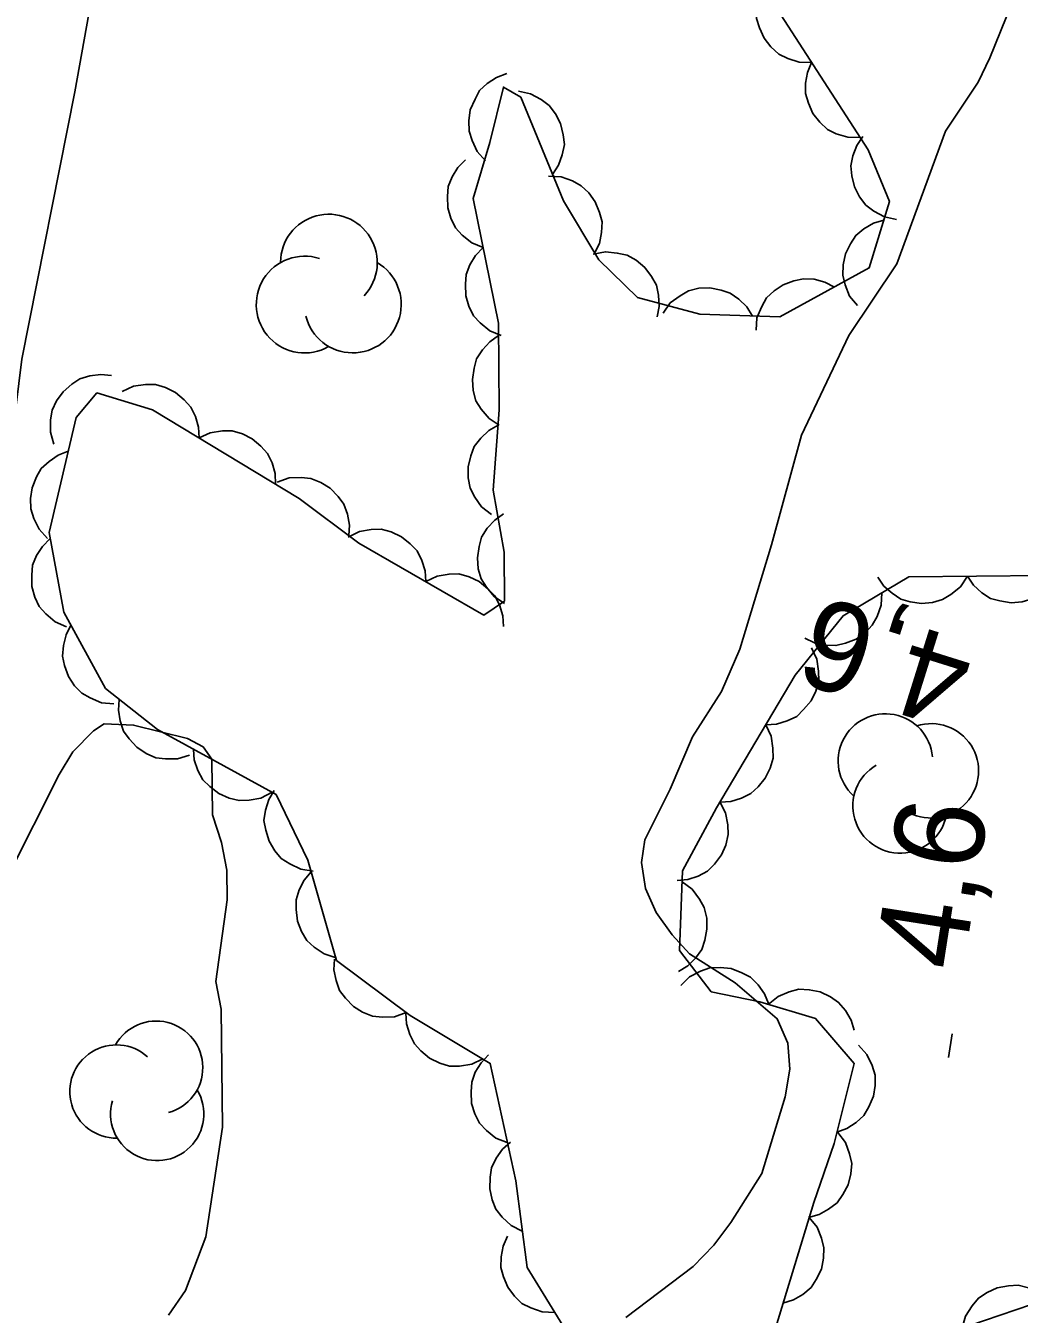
# Model space of a CAD drawing. Extents: x 282461 to 284471, y 5554090 to 5557646.
# Drawn here: x 283286.66 to 283319.9, y 5556254.38 to 5556297.47 of the extents above; entities that cross this region are included whole.
import ezdxf

# ---------------------------------------------------------------- set-up
doc = ezdxf.new("R2010")
doc.units = 0
for name, color, linetype in [('Niveau 2', 7, 'Continuous'), ('Niveau 22', 7, 'Continuous'), ('Niveau 3', 7, 'Continuous'), ('Niveau 44', 7, 'Continuous')]:
    doc.layers.add(name, color=color, linetype=linetype)

msp = doc.modelspace()

# ---------------------------------------------------------------- linework, layer by layer
at = {"layer": 'Niveau 2'}
for points in [[(283319.65, 5556298.21), (283318.91, 5556296.4), (283318.52, 5556295.58), (283317.43, 5556293.94), (283315.8, 5556289.51), (283314.2, 5556287.11), (283312.61, 5556283.78), (283311.61, 5556280.11), (283310.55, 5556276.62), (283309.93, 5556275.21), (283308.96, 5556273.69), (283308.22, 5556271.94), (283307.37, 5556270.25), (283307.26, 5556269.49), (283307.39, 5556268.62), (283307.75, 5556267.81), (283308.28, 5556267.07), (283308.87, 5556266.43), (283310.39, 5556265.46), (283311.8, 5556264.26), (283312.15, 5556263.45), (283312.22, 5556262.58), (283312.06, 5556261.65), (283311.28, 5556259.09), (283310.25, 5556257.45), (283309.68, 5556256.69)], [(283291.44, 5556254.35), (283292.01, 5556255.17), (283292.69, 5556256.97), (283293.24, 5556260.64), (283293.2, 5556264.58), (283293.02, 5556265.51), (283293.4, 5556268.24), (283293.39, 5556269.23), (283293.21, 5556270.16), (283292.91, 5556271.08), (283292.89, 5556272.94), (283292.6, 5556273.35), (283292.07, 5556273.63), (283290.27, 5556274.08), (283289.28, 5556274.13), (283288.93, 5556273.89), (283288.24, 5556273.19), (283287.78, 5556272.43), (283286.07, 5556269.04)], [(283309.68, 5556256.69), (283308.99, 5556255.98), (283306.74, 5556254.27)]]:
    msp.add_lwpolyline(points, dxfattribs=at)
at = {"layer": 'Niveau 22'}
msp.add_lwpolyline([(283293.76, 5556360.47), (283292.59, 5556351.16), (283291.47, 5556338.14), (283290.88, 5556329.74), (283290.14, 5556314.83), (283289.98, 5556309.14), (283289.37, 5556301.23), (283288.3, 5556295.26), (283286.53, 5556286.32), (283284.69, 5556271.49), (283282.36, 5556261.16), (283281.03, 5556255.91), (283279.39, 5556248.96), (283277.16, 5556241.39), (283275.04, 5556233.81), (283272.91, 5556225.58), (283269.79, 5556214.51), (283267.54, 5556208.21)], dxfattribs=at)
at = {"layer": 'Niveau 3'}
msp.add_line((283317.53, 5556262.97), (283317.65, 5556263.76), dxfattribs=at)
at = {"layer": 'Niveau 44'}
for points in [[(283287.44, 5556280.52), (283288.35, 5556284.37), (283289.04, 5556285.19), (283290.9, 5556284.63), (283295.81, 5556281.66), (283297.8, 5556280.17), (283301.99, 5556277.76), (283302.68, 5556278.23), (283302.66, 5556279.86), (283302.3, 5556281.94), (283302.5, 5556284.62), (283302.48, 5556287.52), (283301.63, 5556291.69), (283302.19, 5556293.56), (283302.64, 5556295.42), (283303.22, 5556295.08), (283304.65, 5556291.61), (283305.83, 5556289.64), (283307.12, 5556288.38), (283309.21, 5556287.82), (283311.89, 5556287.73), (283314.87, 5556289.37), (283315.55, 5556291.59), (283314.84, 5556293.32), (283311.18, 5556298.98)], [(283312.95, 5556296.24), (283312.53, 5556296.25), (283312.15, 5556296.38), (283311.85, 5556296.52), (283311.59, 5556296.76), (283311.36, 5556297.05), (283311.21, 5556297.4), (283311.11, 5556297.71), (283311.12, 5556298.07), (283311.18, 5556298.43), (283311.32, 5556298.76)], [(283314.58, 5556293.73), (283314.16, 5556293.74), (283313.77, 5556293.86), (283313.48, 5556294), (283313.22, 5556294.24), (283312.99, 5556294.53), (283312.84, 5556294.88), (283312.74, 5556295.2), (283312.74, 5556295.55), (283312.81, 5556295.91), (283312.95, 5556296.24)], [(283302.04, 5556292.95), (283301.76, 5556293.26), (283301.59, 5556293.63), (283301.49, 5556293.94), (283301.48, 5556294.29), (283301.53, 5556294.66), (283301.69, 5556295.01), (283301.84, 5556295.3), (283302.1, 5556295.54), (283302.41, 5556295.74), (283302.75, 5556295.87)], [(283303.14, 5556295.28), (283303.55, 5556295.19), (283303.9, 5556295), (283304.17, 5556294.8), (283304.38, 5556294.52), (283304.55, 5556294.2), (283304.64, 5556293.82), (283304.68, 5556293.5), (283304.61, 5556293.15), (283304.48, 5556292.81), (283304.28, 5556292.5)], [(283315.79, 5556290.99), (283315.39, 5556291.08), (283315.03, 5556291.27), (283314.76, 5556291.47), (283314.55, 5556291.75), (283314.38, 5556292.08), (283314.3, 5556292.45), (283314.26, 5556292.78), (283314.33, 5556293.12), (283314.46, 5556293.47), (283314.66, 5556293.77)], [(283301.96, 5556290.05), (283301.58, 5556290.21), (283301.26, 5556290.47), (283301.04, 5556290.71), (283300.88, 5556291.03), (283300.78, 5556291.38), (283300.77, 5556291.76), (283300.79, 5556292.09), (283300.92, 5556292.42), (283301.11, 5556292.73), (283301.37, 5556292.99)], [(283304.15, 5556292.44), (283304.57, 5556292.42), (283304.95, 5556292.28), (283305.24, 5556292.12), (283305.5, 5556291.88), (283305.71, 5556291.58), (283305.85, 5556291.22), (283305.94, 5556290.91), (283305.92, 5556290.56), (283305.85, 5556290.19), (283305.69, 5556289.87)], [(283314.48, 5556288.11), (283314.22, 5556288.43), (283314.07, 5556288.81), (283313.99, 5556289.13), (283314, 5556289.48), (283314.08, 5556289.84), (283314.25, 5556290.18), (283314.43, 5556290.46), (283314.7, 5556290.68), (283315.02, 5556290.87), (283315.36, 5556290.97)], [(283302.56, 5556287.11), (283302.18, 5556287.27), (283301.86, 5556287.53), (283301.64, 5556287.77), (283301.48, 5556288.09), (283301.38, 5556288.44), (283301.37, 5556288.83), (283301.39, 5556289.15), (283301.52, 5556289.48), (283301.71, 5556289.79), (283301.96, 5556290.05)], [(283305.64, 5556289.83), (283306.05, 5556289.91), (283306.45, 5556289.87), (283306.78, 5556289.8), (283307.08, 5556289.63), (283307.37, 5556289.39), (283307.59, 5556289.08), (283307.76, 5556288.8), (283307.83, 5556288.46), (283307.85, 5556288.08), (283307.78, 5556287.73)], [(283307.98, 5556287.86), (283308.22, 5556288.2), (283308.55, 5556288.44), (283308.83, 5556288.61), (283309.18, 5556288.69), (283309.54, 5556288.7), (283309.92, 5556288.63), (283310.23, 5556288.53), (283310.52, 5556288.33), (283310.78, 5556288.07), (283310.97, 5556287.76)], [(283311.09, 5556287.29), (283311.12, 5556287.7), (283311.28, 5556288.08), (283311.44, 5556288.37), (283311.7, 5556288.61), (283312, 5556288.81), (283312.36, 5556288.94), (283312.68, 5556289.01), (283313.03, 5556288.99), (283313.39, 5556288.9), (283313.71, 5556288.73)], [(283302.5, 5556284.11), (283302.16, 5556284.34), (283301.9, 5556284.65), (283301.72, 5556284.93), (283301.63, 5556285.27), (283301.6, 5556285.64), (283301.66, 5556286.02), (283301.74, 5556286.33), (283301.94, 5556286.63), (283302.19, 5556286.9), (283302.48, 5556287.11)], [(283287.6, 5556283.48), (283287.49, 5556283.88), (283287.49, 5556284.29), (283287.54, 5556284.61), (283287.69, 5556284.93), (283287.91, 5556285.23), (283288.2, 5556285.48), (283288.47, 5556285.66), (283288.81, 5556285.76), (283289.17, 5556285.81), (283289.53, 5556285.77)], [(283289.89, 5556285.24), (283290.27, 5556285.42), (283290.67, 5556285.47), (283291, 5556285.47), (283291.34, 5556285.37), (283291.67, 5556285.21), (283291.96, 5556284.96), (283292.18, 5556284.72), (283292.34, 5556284.4), (283292.44, 5556284.05), (283292.46, 5556283.69)], [(283292.46, 5556283.69), (283292.83, 5556283.86), (283293.24, 5556283.92), (283293.57, 5556283.92), (283293.91, 5556283.82), (283294.24, 5556283.66), (283294.53, 5556283.41), (283294.75, 5556283.17), (283294.9, 5556282.85), (283295, 5556282.5), (283295.02, 5556282.14)], [(283302.24, 5556281.12), (283301.91, 5556281.38), (283301.68, 5556281.71), (283301.53, 5556282.01), (283301.46, 5556282.35), (283301.46, 5556282.72), (283301.55, 5556283.09), (283301.66, 5556283.4), (283301.88, 5556283.68), (283302.15, 5556283.93), (283302.46, 5556284.11)], [(283287.39, 5556280.32), (283287.11, 5556280.63), (283286.93, 5556280.99), (283286.83, 5556281.31), (283286.82, 5556281.66), (283286.88, 5556282.02), (283287.02, 5556282.38), (283287.18, 5556282.66), (283287.44, 5556282.9), (283287.75, 5556283.11), (283288.08, 5556283.24)], [(283295.07, 5556282.21), (283295.47, 5556282.35), (283295.87, 5556282.36), (283296.2, 5556282.33), (283296.53, 5556282.2), (283296.84, 5556282.01), (283297.11, 5556281.73), (283297.3, 5556281.47), (283297.42, 5556281.14), (283297.49, 5556280.77), (283297.47, 5556280.42)], [(283302.68, 5556278.15), (283302.33, 5556278.38), (283302.07, 5556278.69), (283301.9, 5556278.97), (283301.8, 5556279.31), (283301.77, 5556279.68), (283301.83, 5556280.06), (283301.91, 5556280.37), (283302.1, 5556280.67), (283302.35, 5556280.94), (283302.64, 5556281.15)], [(283304.72, 5556253.86), (283303.43, 5556255.94), (283303.05, 5556258.84), (283302.2, 5556262.77), (283299.52, 5556264.37), (283297.06, 5556266.21), (283296.1, 5556269.56), (283295.04, 5556271.76), (283291.07, 5556273.93), (283289.33, 5556275.31), (283287.93, 5556277.86), (283287.44, 5556280.52)], [(283297.45, 5556280.37), (283297.82, 5556280.56), (283298.22, 5556280.62), (283298.55, 5556280.63), (283298.89, 5556280.54), (283299.23, 5556280.38), (283299.52, 5556280.14), (283299.75, 5556279.91), (283299.91, 5556279.59), (283300.02, 5556279.24), (283300.04, 5556278.88)], [(283288.02, 5556277.37), (283287.64, 5556277.54), (283287.33, 5556277.8), (283287.11, 5556278.05), (283286.96, 5556278.36), (283286.86, 5556278.72), (283286.86, 5556279.1), (283286.89, 5556279.43), (283287.02, 5556279.75), (283287.22, 5556280.06), (283287.48, 5556280.32)], [(283300.04, 5556278.88), (283300.42, 5556279.06), (283300.82, 5556279.13), (283301.15, 5556279.14), (283301.49, 5556279.04), (283301.83, 5556278.89), (283302.12, 5556278.64), (283302.35, 5556278.41), (283302.51, 5556278.1), (283302.62, 5556277.74), (283302.64, 5556277.38)], [(283320.73, 5556279.08), (283316.2, 5556279.04), (283314, 5556277.74), (283312.4, 5556275.75), (283309.77, 5556271.31), (283308.63, 5556269.21), (283308.53, 5556266.54), (283309.59, 5556265.16), (283311.22, 5556264.83), (283313.08, 5556264.27), (283314.37, 5556262.77), (283313.7, 5556260.09), (283313.02, 5556258.12), (283311.67, 5556253.69)], [(283318.16, 5556279.06), (283317.93, 5556278.71), (283317.61, 5556278.45), (283317.33, 5556278.28), (283316.99, 5556278.18), (283316.63, 5556278.15), (283316.25, 5556278.21), (283315.93, 5556278.29), (283315.64, 5556278.49), (283315.36, 5556278.73), (283315.16, 5556279.03)], [(283321.16, 5556279.08), (283320.93, 5556278.74), (283320.61, 5556278.48), (283320.33, 5556278.3), (283319.99, 5556278.21), (283319.63, 5556278.17), (283319.25, 5556278.24), (283318.93, 5556278.32), (283318.64, 5556278.51), (283318.36, 5556278.76), (283318.16, 5556279.06)], [(283315.3, 5556278.51), (283315.28, 5556278.09), (283315.14, 5556277.71), (283314.98, 5556277.42), (283314.74, 5556277.17), (283314.44, 5556276.96), (283314.08, 5556276.82), (283313.76, 5556276.74), (283313.41, 5556276.75), (283313.05, 5556276.83), (283312.72, 5556276.99)], [(283289.61, 5556274.79), (283289.2, 5556274.83), (283288.82, 5556274.99), (283288.54, 5556275.15), (283288.29, 5556275.4), (283288.09, 5556275.71), (283287.96, 5556276.07), (283287.89, 5556276.39), (283287.92, 5556276.74), (283288.01, 5556277.1), (283288.17, 5556277.42)], [(283312.95, 5556276.67), (283313.12, 5556276.29), (283313.18, 5556275.89), (283313.19, 5556275.56), (283313.09, 5556275.22), (283312.93, 5556274.89), (283312.68, 5556274.6), (283312.45, 5556274.37), (283312.13, 5556274.22), (283311.78, 5556274.11), (283311.42, 5556274.09)], [(283292.14, 5556273.08), (283291.74, 5556272.95), (283291.34, 5556272.95), (283291.01, 5556272.99), (283290.69, 5556273.13), (283290.38, 5556273.34), (283290.12, 5556273.62), (283289.93, 5556273.88), (283289.82, 5556274.22), (283289.76, 5556274.58), (283289.79, 5556274.94)], [(283311.42, 5556274.09), (283311.6, 5556273.71), (283311.65, 5556273.31), (283311.66, 5556272.98), (283311.56, 5556272.64), (283311.4, 5556272.31), (283311.16, 5556272.02), (283310.92, 5556271.79), (283310.6, 5556271.64), (283310.25, 5556271.53), (283309.89, 5556271.51)], [(283294.9, 5556271.84), (283294.53, 5556271.64), (283294.13, 5556271.57), (283293.8, 5556271.56), (283293.46, 5556271.64), (283293.12, 5556271.79), (283292.82, 5556272.03), (283292.59, 5556272.25), (283292.42, 5556272.56), (283292.3, 5556272.92), (283292.27, 5556273.27)], [(283296.27, 5556269.2), (283295.86, 5556269.26), (283295.49, 5556269.44), (283295.21, 5556269.62), (283294.99, 5556269.88), (283294.8, 5556270.2), (283294.69, 5556270.57), (283294.63, 5556270.89), (283294.68, 5556271.24), (283294.79, 5556271.59), (283294.97, 5556271.9)], [(283309.88, 5556271.52), (283310.07, 5556271.15), (283310.15, 5556270.75), (283310.16, 5556270.42), (283310.08, 5556270.07), (283309.93, 5556269.74), (283309.7, 5556269.43), (283309.47, 5556269.2), (283309.16, 5556269.03), (283308.81, 5556268.92), (283308.45, 5556268.88)], [(283297.04, 5556266.3), (283296.64, 5556266.43), (283296.31, 5556266.66), (283296.06, 5556266.88), (283295.88, 5556267.18), (283295.75, 5556267.53), (283295.71, 5556267.91), (283295.71, 5556268.24), (283295.81, 5556268.57), (283295.98, 5556268.9), (283296.21, 5556269.18)], [(283308.62, 5556268.84), (283308.95, 5556268.59), (283309.2, 5556268.26), (283309.36, 5556267.98), (283309.44, 5556267.63), (283309.45, 5556267.26), (283309.38, 5556266.89), (283309.28, 5556266.58), (283309.07, 5556266.29), (283308.81, 5556266.03), (283308.5, 5556265.84)], [(283299.39, 5556264.47), (283299, 5556264.33), (283298.59, 5556264.31), (283298.26, 5556264.35), (283297.93, 5556264.48), (283297.62, 5556264.67), (283297.36, 5556264.95), (283297.16, 5556265.21), (283297.04, 5556265.54), (283296.97, 5556265.9), (283296.99, 5556266.26)], [(283308.57, 5556265.37), (283308.87, 5556265.66), (283309.23, 5556265.85), (283309.54, 5556265.96), (283309.89, 5556265.98), (283310.26, 5556265.94), (283310.62, 5556265.8), (283310.91, 5556265.65), (283311.16, 5556265.4), (283311.37, 5556265.1), (283311.51, 5556264.77)], [(283311.5, 5556264.74), (283311.83, 5556265.01), (283312.2, 5556265.16), (283312.52, 5556265.25), (283312.87, 5556265.23), (283313.24, 5556265.16), (283313.58, 5556264.99), (283313.85, 5556264.81), (283314.08, 5556264.54), (283314.27, 5556264.22), (283314.37, 5556263.88)], [(283301.95, 5556262.92), (283301.58, 5556262.74), (283301.17, 5556262.68), (283300.84, 5556262.68), (283300.51, 5556262.78), (283300.17, 5556262.94), (283299.88, 5556263.19), (283299.66, 5556263.42), (283299.51, 5556263.74), (283299.4, 5556264.09), (283299.38, 5556264.45)], [(283314.52, 5556263.38), (283314.8, 5556263.07), (283314.97, 5556262.7), (283315.07, 5556262.38), (283315.08, 5556262.03), (283315.02, 5556261.67), (283314.86, 5556261.32), (283314.7, 5556261.03), (283314.44, 5556260.79), (283314.13, 5556260.59), (283313.79, 5556260.47)], [(283302.77, 5556260.12), (283302.39, 5556260.27), (283302.07, 5556260.53), (283301.84, 5556260.77), (283301.68, 5556261.08), (283301.57, 5556261.43), (283301.56, 5556261.82), (283301.58, 5556262.14), (283301.7, 5556262.47), (283301.89, 5556262.79), (283302.14, 5556263.05)], [(283313.83, 5556260.46), (283314.08, 5556260.12), (283314.22, 5556259.74), (283314.29, 5556259.42), (283314.26, 5556259.07), (283314.17, 5556258.71), (283313.99, 5556258.38), (283313.8, 5556258.11), (283313.52, 5556257.89), (283313.2, 5556257.72), (283312.85, 5556257.62)], [(283303.27, 5556257.16), (283302.9, 5556257.35), (283302.6, 5556257.63), (283302.39, 5556257.89), (283302.26, 5556258.21), (283302.18, 5556258.57), (283302.2, 5556258.96), (283302.24, 5556259.28), (283302.4, 5556259.6), (283302.61, 5556259.9), (283302.88, 5556260.14)], [(283312.87, 5556257.62), (283313.13, 5556257.29), (283313.28, 5556256.92), (283313.36, 5556256.6), (283313.35, 5556256.25), (283313.28, 5556255.89), (283313.1, 5556255.54), (283312.93, 5556255.27), (283312.66, 5556255.04), (283312.34, 5556254.86), (283311.99, 5556254.75)], [(283304.36, 5556254.44), (283303.94, 5556254.46), (283303.56, 5556254.59), (283303.26, 5556254.74), (283303.01, 5556254.98), (283302.79, 5556255.28), (283302.64, 5556255.63), (283302.55, 5556255.94), (283302.56, 5556256.3), (283302.63, 5556256.66), (283302.78, 5556256.99)], [(283317.99, 5556253.92), (283318.1, 5556254.32), (283318.32, 5556254.66), (283318.53, 5556254.92), (283318.82, 5556255.11), (283319.16, 5556255.26), (283319.54, 5556255.33), (283319.86, 5556255.35), (283320.2, 5556255.26), (283320.54, 5556255.11), (283320.83, 5556254.89)], [(283318.21, 5556253.99), (283320.3, 5556254.71)]]:
    msp.add_lwpolyline(points, dxfattribs=at)
for centre, radius, start, end in [((283296.801, 5556289.548), 1.619, 316.8936, 179.578), ((283295.991, 5556288.146), 1.619, 72.2259, 299.683), ((283297.602, 5556288.15), 1.619, 194.0721, 59.7607), ((283315.418, 5556272.881), 1.58, 5.0718, 227.7562), ((283316.955, 5556272.553), 1.58, 242.2503, 107.9389), ((283315.91, 5556271.38), 1.58, 120.4041, 347.8612), ((283291.024, 5556262.627), 1.559, 285.2288, 150.9174), ((283289.694, 5556261.829), 1.559, 48.0503, 270.7346), ((283291.059, 5556261.076), 1.559, 163.3826, 30.8397)]:
    msp.add_arc(centre, radius, start, end, dxfattribs=at)

# ---------------------------------------------------------------- texts
at = {"layer": 'Niveau 3'}
for rotation, p in [(162.6097, (283318.53, 5556276.77)), (81.0957, (283318.01, 5556265.81))]:
    msp.add_text('4,6  ', height=3, rotation=rotation, dxfattribs=at).set_placement(p)

doc.saveas('drawing.dxf')
